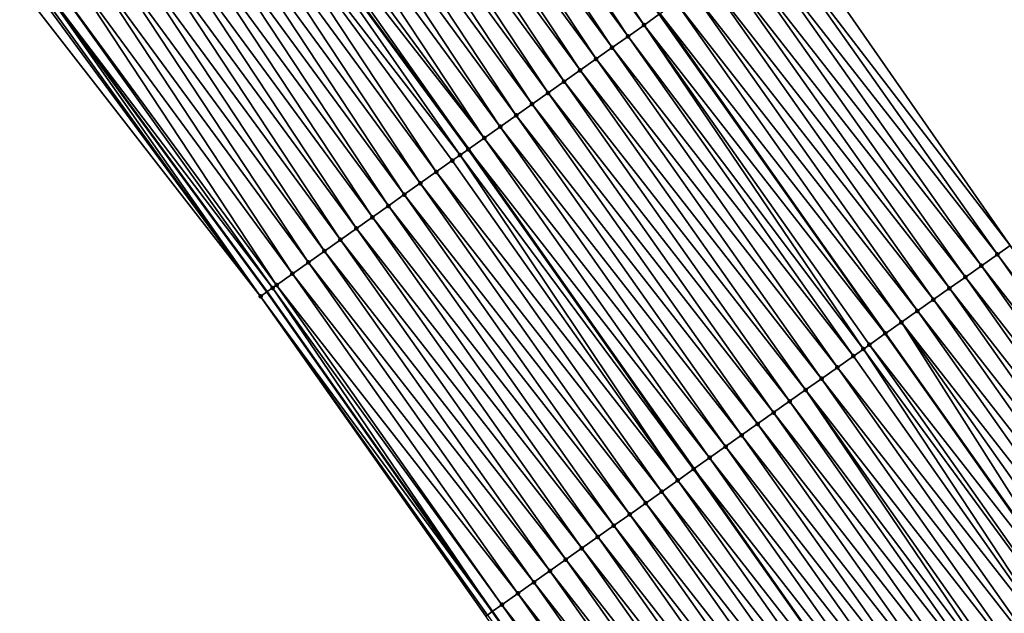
# Model space of a CAD drawing. Header units: feet. Extents: x 2017424 to 2024169, y 808042 to 818730.
# Tile 306 of 329: x 2023147 to 2023197, y 813748 to 813778. Entities that reach past the tile are written whole.
import ezdxf

# ---------------------------------------------------------------- set-up
doc = ezdxf.new("R2010")
doc.units = ezdxf.units.FT
doc.header["$MEASUREMENT"] = 0
for name, color, linetype, lineweight in [('EP_Travel Lane', 172, 'Continuous', 53), ('NB-Road Shots', 141, 'Continuous', 100), ('NB-Road X-Section', 40, 'Continuous', 13), ('STRIPING', 60, 'Continuous', 53)]:
    doc.layers.add(name, color=color, linetype=linetype, lineweight=lineweight)
doc.layers.add('I-77-MM15-17_NB-Surface-BORDER', color=7, linetype='Continuous')
doc.layers.add('I-77-MM15-17_NB-Surface-TIN', color=7, linetype='Continuous')

msp = doc.modelspace()

# ---------------------------------------------------------------- linework, layer by layer
at = {"layer": 'EP_Travel Lane'}
for points in [[(2023063.677757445, 813891.1619849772, 307.846601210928), (2023075.819066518, 813875.5859741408, 308.415438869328), (2023088.02843729, 813859.7577458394, 309.0478025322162), (2023088.02843939, 813859.7577431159, 309.0476999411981), (2023100.157989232, 813843.9934711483, 309.7289409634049), (2023112.261556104, 813828.0856312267, 310.3957956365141), (2023124.365422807, 813812.177397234, 311.0473504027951), (2023136.214691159, 813796.3151836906, 311.6503470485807), (2023148.111281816, 813780.2498599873, 312.2639727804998), (2023159.729937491, 813764.4089692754, 312.8762257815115), (2023171.243418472, 813748.0692657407, 313.5514119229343), (2023182.756195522, 813731.7305612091, 314.2653639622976), (2023194.013246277, 813715.4431081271, 314.9858683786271), (2023205.307678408, 813698.9564655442, 315.7791437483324), (2023216.421186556, 813682.6013296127, 316.584073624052), (2023227.351375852, 813665.8647651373, 317.2510973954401), (2023237.848548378, 813649.344608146, 318.0120326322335), (2023248.524671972, 813632.4448389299, 318.6671256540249), (2023259.20021941, 813615.5459817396, 319.3533704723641), (2023269.875283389, 813598.6478898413, 320.0657485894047)], [(2023095.217139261, 813890.6225907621, 310.1534967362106), (2023107.427108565, 813874.7935865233, 310.7566388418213), (2023107.427254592, 813874.793397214, 310.7495081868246), (2023119.654622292, 813858.895737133, 311.4049300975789), (2023131.758214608, 813842.9878637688, 312.0704873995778), (2023143.861027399, 813827.0810149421, 312.7758238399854), (2023155.894420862, 813810.9564328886, 313.4268483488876), (2023167.79053418, 813794.891054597, 314.0482284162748), (2023179.768496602, 813778.5941927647, 314.638923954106), (2023191.313452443, 813762.2766654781, 315.3141638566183), (2023202.859272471, 813745.9579167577, 315.9419412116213), (2023214.340250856, 813729.4387250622, 316.5553812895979), (2023225.67862487, 813712.9788930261, 317.2752778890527), (2023237.051608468, 813696.3671786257, 318.0344038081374), (2023248.1236325, 813679.7279441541, 318.7740191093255), (2023258.978480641, 813662.6149926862, 319.6342504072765), (2023269.563442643, 813645.6583717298, 320.2921688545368), (2023280.148145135, 813628.7021664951, 320.9642355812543), (2023290.732528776, 813611.7464720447, 321.6536913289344), (2023301.31671046, 813594.7911011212, 322.3541582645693)]]:
    msp.add_polyline3d(points, dxfattribs=at)
at = {"layer": 'I-77-MM15-17_NB-Surface-BORDER', "color": 3, "linetype": 'Continuous', "lineweight": -3}
for points in [[(2023099.981966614, 813894.3077199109, 310.3826199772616), (2023112.024581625, 813878.3490316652, 310.9717698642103), (2023124.962038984, 813862.9447357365, 311.6710998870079), (2023135.253353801, 813845.6595841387, 312.3760583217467), (2023149.678667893, 813831.5180665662, 313.0382233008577), (2023162.188576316, 813815.6305179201, 313.7715079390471), (2023174.279209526, 813799.7093756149, 314.3979398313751), (2023186.277343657, 813783.1944106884, 315.0203166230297), (2023197.690052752, 813766.783004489, 315.6771310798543), (2023208.988715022, 813750.2882940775, 316.2572453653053), (2023220.500804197, 813733.6730172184, 316.8662887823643), (2023231.885302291, 813717.2462440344, 317.618751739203), (2023243.484240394, 813700.6593704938, 318.4855936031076), (2023254.778196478, 813684.1673508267, 319.2205184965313), (2023266.639818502, 813667.4269041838, 320.2299291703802), (2023277.513810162, 813650.6522442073, 320.9208020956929), (2023288.587562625, 813634.0023010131, 321.6088760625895), (2023298.196365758, 813616.4331810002, 322.2056896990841), (2023308.09955046, 813599.0497276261, 322.8443003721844)], [(2023269.411210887, 813598.3563298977, 320.0275459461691), (2023258.818990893, 813615.306541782, 319.3237533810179), (2023248.226355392, 813632.2574185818, 318.6425963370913), (2023236.786315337, 813648.6773462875, 317.9270546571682), (2023226.337270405, 813665.1877412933, 317.1716056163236), (2023215.277464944, 813681.8380453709, 316.5007609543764), (2023204.481229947, 813698.3857446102, 315.6776215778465), (2023193.402531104, 813715.0218262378, 314.9210998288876), (2023182.179134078, 813731.3216146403, 314.2030141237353), (2023170.916585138, 813747.8375587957, 313.5137718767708), (2023159.404591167, 813764.1781168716, 312.8335790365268), (2023147.35250601, 813779.6842090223, 312.1659081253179), (2023135.703073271, 813795.9339074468, 311.5874376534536), (2023123.70238723, 813811.6697827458, 310.9701214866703), (2023111.626202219, 813827.5988501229, 310.3129508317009), (2023100.087388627, 813843.9394172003, 309.7206507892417), (2023087.854355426, 813859.6226140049, 309.027706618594), (2023075.644691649, 813875.4506071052, 308.3951260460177), (2023063.472029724, 813890.9968129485, 307.8238319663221)]]:
    msp.add_polyline3d(points, dxfattribs=at)
at = {"layer": 'I-77-MM15-17_NB-Surface-TIN', "color": 128, "linetype": 'Continuous', "lineweight": -3}
for points in [[(2023178.992650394, 813778.045741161, 314.5905699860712), (2023167.79053418, 813794.891054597, 314.0482284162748), (2023167.039927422, 813794.3326830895, 313.982079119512)], [(2023178.992650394, 813778.045741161, 314.5905699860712), (2023179.768496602, 813778.5941927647, 314.638923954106), (2023167.79053418, 813794.891054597, 314.0482284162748)], [(2023178.176190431, 813777.468336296, 314.5333808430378), (2023167.039927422, 813794.3326830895, 313.982079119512), (2023166.237431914, 813793.7360217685, 313.9193958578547)], [(2023178.176190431, 813777.468336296, 314.5333808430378), (2023178.992650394, 813778.045741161, 314.5905699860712), (2023167.039927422, 813794.3326830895, 313.982079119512)], [(2023177.35985768, 813776.8907508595, 314.4691848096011), (2023166.237431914, 813793.7360217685, 313.9193958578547), (2023165.434949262, 813793.1393430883, 313.8560153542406)], [(2023177.35985768, 813776.8907508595, 314.4691848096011), (2023178.176190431, 813777.468336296, 314.5333808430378), (2023166.237431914, 813793.7360217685, 313.9193958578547)], [(2023176.543451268, 813776.3132699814, 314.4090460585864), (2023165.434949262, 813793.1393430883, 313.8560153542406), (2023164.632423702, 813792.5427223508, 313.794962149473)], [(2023176.543451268, 813776.3132699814, 314.4090460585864), (2023177.35985768, 813776.8907508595, 314.4691848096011), (2023165.434949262, 813793.1393430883, 313.8560153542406)], [(2023175.727004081, 813775.7358469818, 314.3511532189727), (2023164.632423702, 813792.5427223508, 313.794962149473), (2023163.829884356, 813791.9461202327, 313.7346567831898)], [(2023175.727004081, 813775.7358469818, 314.3511532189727), (2023176.543451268, 813776.3132699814, 314.4090460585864), (2023164.632423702, 813792.5427223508, 313.794962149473)], [(2023174.910562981, 813775.1584153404, 314.2929250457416), (2023163.829884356, 813791.9461202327, 313.7346567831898), (2023163.027359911, 813791.3494979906, 313.6735431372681)], [(2023174.910562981, 813775.1584153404, 314.2929250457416), (2023175.727004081, 813775.7358469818, 314.3511532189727), (2023163.829884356, 813791.9461202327, 313.7346567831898)], [(2023174.094275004, 813774.5807663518, 314.2262629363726), (2023163.027359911, 813791.3494979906, 313.6735431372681), (2023162.224985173, 813790.7526735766, 313.6043092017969)], [(2023174.094275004, 813774.5807663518, 314.2262629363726), (2023174.910562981, 813775.1584153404, 314.2929250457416), (2023163.027359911, 813791.3494979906, 313.6735431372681)], [(2023173.278050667, 813774.0030270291, 314.1560955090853), (2023162.224985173, 813790.7526735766, 313.6043092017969), (2023161.422572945, 813790.1558997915, 313.5371087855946)], [(2023173.278050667, 813774.0030270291, 314.1560955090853), (2023174.094275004, 813774.5807663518, 314.2262629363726), (2023162.224985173, 813790.7526735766, 313.6043092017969)], [(2023172.461744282, 813773.425404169, 314.0904472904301), (2023161.422572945, 813790.1558997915, 313.5371087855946), (2023160.620114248, 813789.5591887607, 313.472428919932)], [(2023172.461744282, 813773.425404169, 314.0904472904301), (2023173.278050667, 813774.0030270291, 314.1560955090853), (2023161.422572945, 813790.1558997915, 313.5371087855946)], [(2023171.645350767, 813772.8479049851, 314.0295981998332), (2023160.620114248, 813789.5591887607, 313.472428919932), (2023159.817623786, 813788.9625206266, 313.4094720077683)], [(2023171.645350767, 813772.8479049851, 314.0295981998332), (2023172.461744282, 813773.425404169, 314.0904472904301), (2023160.620114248, 813789.5591887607, 313.472428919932)], [(2023170.828950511, 813772.2704153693, 313.9691203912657), (2023159.817623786, 813788.9625206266, 313.4094720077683), (2023159.015120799, 813788.3658694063, 313.3471944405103)], [(2023170.828950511, 813772.2704153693, 313.9691203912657), (2023171.645350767, 813772.8479049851, 314.0295981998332), (2023159.817623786, 813788.9625206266, 313.4094720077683)], [(2023170.828950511, 813772.2704153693, 313.9691203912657), (2023159.015120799, 813788.3658694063, 313.3471944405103), (2023158.536846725, 813788.0102531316, 313.3094217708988)], [(2023169.59226483, 813771.3954193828, 313.8719874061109), (2023158.212672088, 813787.7691448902, 313.2819729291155), (2023157.410296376, 813787.1723217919, 313.2127918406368)], [(2023170.012607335, 813771.6928447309, 313.905498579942), (2023158.221365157, 813787.7756104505, 313.2827089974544), (2023158.212672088, 813787.7691448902, 313.2819729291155)], [(2023169.59226483, 813771.3954193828, 313.8719874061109), (2023170.012607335, 813771.6928447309, 313.905498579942), (2023158.212672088, 813787.7691448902, 313.2819729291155)], [(2023158.536846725, 813788.0102531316, 313.3094217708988), (2023158.221365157, 813787.7756104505, 313.2827089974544), (2023170.021330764, 813771.6990166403, 313.9061784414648)], [(2023170.012607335, 813771.6928447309, 313.905498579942), (2023170.021330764, 813771.6990166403, 313.9061784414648), (2023158.221365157, 813787.7756104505, 313.2827089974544)], [(2023170.828950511, 813772.2704153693, 313.9691203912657), (2023158.536846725, 813788.0102531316, 313.3094217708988), (2023170.021330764, 813771.6990166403, 313.9061784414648)], [(2023168.38016834, 813770.5373523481, 313.7646306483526), (2023157.410296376, 813787.1723217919, 313.2127918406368), (2023156.608032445, 813786.5753477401, 313.137547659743)], [(2023168.38016834, 813770.5373523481, 313.7646306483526), (2023169.196330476, 813771.1151799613, 313.8382241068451), (2023157.410296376, 813787.1723217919, 313.2127918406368)], [(2023169.196330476, 813771.1151799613, 313.8382241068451), (2023169.59226483, 813771.3954193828, 313.8719874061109), (2023157.410296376, 813787.1723217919, 313.2127918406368)], [(2023167.564112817, 813769.9593734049, 313.6851649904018), (2023156.608032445, 813786.5753477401, 313.137547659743), (2023155.805873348, 813785.9782321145, 313.0566171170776)], [(2023167.564112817, 813769.9593734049, 313.6851649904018), (2023168.38016834, 813770.5373523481, 313.7646306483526), (2023156.608032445, 813786.5753477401, 313.137547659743)], [(2023166.748094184, 813769.3813420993, 313.6036674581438), (2023155.805873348, 813785.9782321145, 313.0566171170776), (2023155.003725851, 813785.3811008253, 312.9750574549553)], [(2023166.748094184, 813769.3813420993, 313.6036674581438), (2023167.564112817, 813769.9593734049, 313.6851649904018), (2023155.805873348, 813785.9782321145, 313.0566171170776)], [(2023165.932040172, 813768.8033610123, 313.5241186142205), (2023155.003725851, 813785.3811008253, 312.9750574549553), (2023154.201510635, 813784.7840609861, 312.8971709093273)], [(2023165.932040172, 813768.8033610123, 313.5241186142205), (2023166.748094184, 813769.3813420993, 313.6036674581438), (2023155.003725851, 813785.3811008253, 312.9750574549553)], [(2023165.115967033, 813768.2254070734, 313.4456232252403), (2023154.201510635, 813784.7840609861, 312.8971709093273), (2023153.399243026, 813784.1870919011, 312.822126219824)], [(2023165.115967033, 813768.2254070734, 313.4456232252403), (2023165.932040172, 813768.8033610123, 313.5241186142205), (2023154.201510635, 813784.7840609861, 312.8971709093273)], [(2023164.299881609, 813767.6474705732, 313.3678045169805), (2023153.399243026, 813784.1870919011, 312.822126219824), (2023152.597079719, 813783.5899819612, 312.7414240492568)], [(2023164.299881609, 813767.6474705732, 313.3678045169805), (2023165.115967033, 813768.2254070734, 313.4456232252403), (2023153.399243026, 813784.1870919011, 312.822126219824)], [(2023163.48388904, 813767.0694022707, 313.2848713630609), (2023152.597079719, 813783.5899819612, 312.7414240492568), (2023151.794953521, 813782.9928219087, 312.6587090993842)], [(2023163.48388904, 813767.0694022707, 313.2848713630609), (2023164.299881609, 813767.6474705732, 313.3678045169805), (2023152.597079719, 813783.5899819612, 312.7414240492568)], [(2023197.690052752, 813766.783004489, 315.6771310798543), (2023186.277343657, 813783.1944106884, 315.0203166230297), (2023185.52562799, 813782.6631378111, 314.9765957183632)], [(2023162.667975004, 813766.4912224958, 313.1976126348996), (2023151.794953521, 813782.9928219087, 312.6587090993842), (2023150.992864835, 813782.3956111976, 312.573959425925)], [(2023162.667975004, 813766.4912224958, 313.1976126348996), (2023163.48388904, 813767.0694022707, 313.2848713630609), (2023151.794953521, 813782.9928219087, 312.6587090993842)], [(2023197.037928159, 813766.3221451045, 315.6399231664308), (2023185.52562799, 813782.6631378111, 314.9765957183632), (2023184.70899291, 813782.0859815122, 314.9290519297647)], [(2023197.037928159, 813766.3221451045, 315.6399231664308), (2023197.690052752, 813766.783004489, 315.6771310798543), (2023185.52562799, 813782.6631378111, 314.9765957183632)], [(2023161.852079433, 813765.9130165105, 313.1093368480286), (2023150.992864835, 813782.3956111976, 312.573959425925), (2023150.190794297, 813781.7983759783, 312.4882253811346)], [(2023161.852079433, 813765.9130165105, 313.1093368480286), (2023162.667975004, 813766.4912224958, 313.1976126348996), (2023150.992864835, 813782.3956111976, 312.573959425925)], [(2023161.036080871, 813765.3349567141, 313.0267337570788), (2023150.190794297, 813781.7983759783, 312.4882253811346), (2023149.388755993, 813781.2010972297, 312.4007429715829)], [(2023161.036080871, 813765.3349567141, 313.0267337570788), (2023161.852079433, 813765.9130165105, 313.1093368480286), (2023150.190794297, 813781.7983759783, 312.4882253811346)], [(2023196.221277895, 813765.7450103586, 315.5932157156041), (2023184.70899291, 813782.0859815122, 314.9290519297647), (2023183.892393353, 813781.5087747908, 314.8795515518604)], [(2023196.221277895, 813765.7450103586, 315.5932157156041), (2023197.037928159, 813766.3221451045, 315.6399231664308), (2023184.70899291, 813782.0859815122, 314.9290519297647)], [(2023160.220167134, 813764.7567765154, 312.939458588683), (2023149.388755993, 813781.2010972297, 312.4007429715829), (2023148.586605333, 813780.6039702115, 312.3193548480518)], [(2023160.220167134, 813764.7567765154, 312.939458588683), (2023161.036080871, 813765.3349567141, 313.0267337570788), (2023149.388755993, 813781.2010972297, 312.4007429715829)], [(2023195.404598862, 813765.1679164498, 315.5480929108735), (2023183.892393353, 813781.5087747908, 314.8795515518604), (2023183.075815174, 813780.9315377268, 314.828873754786)], [(2023195.404598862, 813765.1679164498, 315.5480929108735), (2023196.221277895, 813765.7450103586, 315.5932157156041), (2023183.892393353, 813781.5087747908, 314.8795515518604)], [(2023194.58791101, 813764.5908350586, 315.5034558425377), (2023183.075815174, 813780.9315377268, 314.828873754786), (2023182.259207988, 813780.3543418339, 314.7797935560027)], [(2023194.58791101, 813764.5908350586, 315.5034558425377), (2023195.404598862, 813765.1679164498, 315.5480929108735), (2023183.075815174, 813780.9315377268, 314.828873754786)], [(2023159.404591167, 813764.1781168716, 312.8335790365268), (2023148.111281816, 813780.2498599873, 312.2639727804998), (2023147.886030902, 813780.0820508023, 312.2377277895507)], [(2023160.018067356, 813764.6134144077, 312.9139941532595), (2023148.586605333, 813780.6039702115, 312.3193548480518), (2023148.111281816, 813780.2498599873, 312.2639727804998)], [(2023160.018067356, 813764.6134144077, 312.9139941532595), (2023148.111281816, 813780.2498599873, 312.2639727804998), (2023159.729937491, 813764.4089692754, 312.8762257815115)], [(2023159.404591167, 813764.1781168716, 312.8335790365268), (2023159.729937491, 813764.4089692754, 312.8762257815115), (2023148.111281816, 813780.2498599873, 312.2639727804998)], [(2023160.018067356, 813764.6134144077, 312.9139941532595), (2023160.220167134, 813764.7567765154, 312.939458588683), (2023148.586605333, 813780.6039702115, 312.3193548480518)], [(2023193.771325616, 813764.0136082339, 315.4531753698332), (2023182.259207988, 813780.3543418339, 314.7797935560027), (2023181.442806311, 813779.7768542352, 314.7193940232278)], [(2023193.771325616, 813764.0136082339, 315.4531753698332), (2023194.58791101, 813764.5908350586, 315.5034558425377), (2023182.259207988, 813780.3543418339, 314.7797935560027)], [(2023159.404591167, 813764.1781168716, 312.8335790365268), (2023147.784716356, 813780.0064898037, 312.2237727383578), (2023147.35250601, 813779.6842090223, 312.1659081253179)], [(2023159.404591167, 813764.1781168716, 312.8335790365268), (2023147.886030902, 813780.0820508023, 312.2377277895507), (2023147.784716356, 813780.0064898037, 312.2237727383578)], [(2023192.955052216, 813763.4359385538, 315.3857103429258), (2023181.442806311, 813779.7768542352, 314.7193940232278), (2023180.626240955, 813779.1995989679, 314.6680098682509)], [(2023192.955052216, 813763.4359385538, 315.3857103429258), (2023193.771325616, 813764.0136082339, 315.4531753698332), (2023181.442806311, 813779.7768542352, 314.7193940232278)], [(2023192.138515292, 813762.8586429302, 315.3327602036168), (2023180.626240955, 813779.1995989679, 314.6680098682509), (2023179.809224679, 813778.6229837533, 314.6414622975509)], [(2023192.138515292, 813762.8586429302, 315.3327602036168), (2023192.955052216, 813763.4359385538, 315.3857103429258), (2023180.626240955, 813779.1995989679, 314.6680098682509)], [(2023178.992650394, 813778.045741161, 314.5905699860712), (2023191.313452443, 813762.2766654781, 315.3141638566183), (2023179.768496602, 813778.5941927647, 314.638923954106)], [(2023191.321344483, 813762.2822470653, 315.3147242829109), (2023179.809224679, 813778.6229837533, 314.6414622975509), (2023179.768496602, 813778.5941927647, 314.638923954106)], [(2023191.321344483, 813762.2822470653, 315.3147242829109), (2023179.768496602, 813778.5941927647, 314.638923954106), (2023191.313452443, 813762.2766654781, 315.3141638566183)], [(2023191.321344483, 813762.2822470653, 315.3147242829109), (2023192.138515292, 813762.8586429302, 315.3327602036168), (2023179.809224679, 813778.6229837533, 314.6414622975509)], [(2023190.196198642, 813761.4864435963, 315.2334678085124), (2023178.992650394, 813778.045741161, 314.5905699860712), (2023178.176190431, 813777.468336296, 314.5333808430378)], [(2023190.504898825, 813761.7048218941, 315.2567471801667), (2023191.313452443, 813762.2766654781, 315.3141638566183), (2023178.992650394, 813778.045741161, 314.5905699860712)], [(2023190.196198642, 813761.4864435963, 315.2334678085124), (2023190.504898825, 813761.7048218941, 315.2567471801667), (2023178.992650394, 813778.045741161, 314.5905699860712)], [(2023189.688597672, 813761.1271916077, 315.1908107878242), (2023178.176190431, 813777.468336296, 314.5333808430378), (2023177.35985768, 813776.8907508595, 314.4691848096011)], [(2023189.688597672, 813761.1271916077, 315.1908107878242), (2023190.196198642, 813761.4864435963, 315.2334678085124), (2023178.176190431, 813777.468336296, 314.5333808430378)], [(2023188.872364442, 813760.5494649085, 315.1211332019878), (2023177.35985768, 813776.8907508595, 314.4691848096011), (2023176.543451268, 813776.3132699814, 314.4090460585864)], [(2023188.872364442, 813760.5494649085, 315.1211332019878), (2023189.688597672, 813761.1271916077, 315.1908107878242), (2023177.35985768, 813776.8907508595, 314.4691848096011)], [(2023188.056096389, 813759.9717876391, 315.0533736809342), (2023176.543451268, 813776.3132699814, 314.4090460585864), (2023175.727004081, 813775.7358469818, 314.3511532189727)], [(2023188.056096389, 813759.9717876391, 315.0533736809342), (2023188.872364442, 813760.5494649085, 315.1211332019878), (2023176.543451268, 813776.3132699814, 314.4090460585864)], [(2023187.239816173, 813759.394127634, 314.986284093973), (2023175.727004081, 813775.7358469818, 314.3511532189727), (2023174.910562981, 813775.1584153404, 314.2929250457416)], [(2023187.239816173, 813759.394127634, 314.986284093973), (2023188.056096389, 813759.9717876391, 315.0533736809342), (2023175.727004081, 813775.7358469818, 314.3511532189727)], [(2023186.423540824, 813758.8164607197, 314.9189263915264), (2023174.910562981, 813775.1584153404, 314.2929250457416), (2023174.094275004, 813774.5807663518, 314.2262629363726)], [(2023186.423540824, 813758.8164607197, 314.9189263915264), (2023187.239816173, 813759.394127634, 314.986284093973), (2023174.910562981, 813775.1584153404, 314.2929250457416)], [(2023185.607372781, 813758.2386414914, 314.8456583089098), (2023174.094275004, 813774.5807663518, 314.2262629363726), (2023173.278050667, 813774.0030270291, 314.1560955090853)], [(2023185.607372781, 813758.2386414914, 314.8456583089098), (2023186.423540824, 813758.8164607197, 314.9189263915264), (2023174.094275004, 813774.5807663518, 314.2262629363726)], [(2023184.791242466, 813757.6607687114, 314.7703121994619), (2023173.278050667, 813774.0030270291, 314.1560955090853), (2023172.461744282, 813773.425404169, 314.0904472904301)], [(2023184.791242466, 813757.6607687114, 314.7703121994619), (2023185.607372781, 813758.2386414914, 314.8456583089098), (2023173.278050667, 813774.0030270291, 314.1560955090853)], [(2023183.975091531, 813757.082925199, 314.696101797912), (2023172.461744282, 813773.425404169, 314.0904472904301), (2023171.645350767, 813772.8479049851, 314.0295981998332)], [(2023183.975091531, 813757.082925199, 314.696101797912), (2023184.791242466, 813757.6607687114, 314.7703121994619), (2023172.461744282, 813773.425404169, 314.0904472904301)], [(2023183.158850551, 813756.5052095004, 314.6268510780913), (2023171.645350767, 813772.8479049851, 314.0295981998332), (2023170.828950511, 813772.2704153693, 313.9691203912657)], [(2023183.158850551, 813756.5052095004, 314.6268510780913), (2023183.975091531, 813757.082925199, 314.696101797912), (2023171.645350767, 813772.8479049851, 314.0295981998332)], [(2023182.342652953, 813755.927432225, 314.5552109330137), (2023170.828950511, 813772.2704153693, 313.9691203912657), (2023170.021330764, 813771.6990166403, 313.9061784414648)], [(2023182.342652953, 813755.927432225, 314.5552109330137), (2023183.158850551, 813756.5052095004, 314.6268510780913), (2023170.828950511, 813772.2704153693, 313.9691203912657)], [(2023181.52648145, 813755.3496179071, 314.4821333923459), (2023170.012607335, 813771.6928447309, 313.905498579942), (2023169.59226483, 813771.3954193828, 313.8719874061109)], [(2023170.012607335, 813771.6928447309, 313.905498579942), (2023181.535205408, 813755.3557940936, 314.4829145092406), (2023170.021330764, 813771.6990166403, 313.9061784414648)], [(2023181.52648145, 813755.3496179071, 314.4821333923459), (2023181.535205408, 813755.3557940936, 314.4829145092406), (2023170.012607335, 813771.6928447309, 313.905498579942)], [(2023182.342652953, 813755.927432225, 314.5552109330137), (2023170.021330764, 813771.6990166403, 313.9061784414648), (2023181.535205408, 813755.3557940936, 314.4829145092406)], [(2023180.710299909, 813754.7718178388, 314.4096087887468), (2023169.196330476, 813771.1151799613, 313.8382241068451), (2023168.38016834, 813770.5373523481, 313.7646306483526)], [(2023180.710299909, 813754.7718178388, 314.4096087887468), (2023169.59226483, 813771.3954193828, 313.8719874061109), (2023169.196330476, 813771.1151799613, 313.8382241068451)], [(2023180.710299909, 813754.7718178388, 314.4096087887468), (2023181.52648145, 813755.3496179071, 314.4821333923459), (2023169.59226483, 813771.3954193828, 313.8719874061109)], [(2023179.894032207, 813754.194140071, 314.341829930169), (2023168.38016834, 813770.5373523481, 313.7646306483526), (2023167.564112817, 813769.9593734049, 313.6851649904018)], [(2023179.894032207, 813754.194140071, 314.341829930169), (2023180.710299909, 813754.7718178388, 314.4096087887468), (2023168.38016834, 813770.5373523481, 313.7646306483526)], [(2023179.077822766, 813753.6163796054, 314.270842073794), (2023167.564112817, 813769.9593734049, 313.6851649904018), (2023166.748094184, 813769.3813420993, 313.6036674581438)], [(2023179.077822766, 813753.6163796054, 314.270842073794), (2023179.894032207, 813754.194140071, 314.341829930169), (2023167.564112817, 813769.9593734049, 313.6851649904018)], [(2023178.261613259, 813753.0386192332, 314.1998578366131), (2023166.748094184, 813769.3813420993, 313.6036674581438), (2023165.932040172, 813768.8033610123, 313.5241186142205)], [(2023178.261613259, 813753.0386192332, 314.1998578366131), (2023179.077822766, 813753.6163796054, 314.270842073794), (2023166.748094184, 813769.3813420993, 313.6036674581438)], [(2023177.445371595, 813752.4609045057, 314.1306448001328), (2023165.932040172, 813768.8033610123, 313.5241186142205), (2023165.115967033, 813768.2254070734, 313.4456232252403)], [(2023177.445371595, 813752.4609045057, 314.1306448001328), (2023178.261613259, 813753.0386192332, 314.1998578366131), (2023165.932040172, 813768.8033610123, 313.5241186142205)], [(2023176.62917083, 813751.8831317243, 314.0591790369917), (2023165.115967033, 813768.2254070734, 313.4456232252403), (2023164.299881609, 813767.6474705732, 313.3678045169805)], [(2023176.62917083, 813751.8831317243, 314.0591790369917), (2023177.445371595, 813752.4609045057, 314.1306448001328), (2023165.115967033, 813768.2254070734, 313.4456232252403)], [(2023175.813011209, 813751.3053005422, 313.9854470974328), (2023164.299881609, 813767.6474705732, 313.3678045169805), (2023163.48388904, 813767.0694022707, 313.2848713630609)], [(2023175.813011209, 813751.3053005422, 313.9854470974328), (2023176.62917083, 813751.8831317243, 314.0591790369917), (2023164.299881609, 813767.6474705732, 313.3678045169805)], [(2023174.997094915, 813750.7271239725, 313.8983127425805), (2023163.48388904, 813767.0694022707, 313.2848713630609), (2023162.667975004, 813766.4912224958, 313.1976126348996)], [(2023174.997094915, 813750.7271239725, 313.8983127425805), (2023175.813011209, 813751.3053005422, 313.9854470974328), (2023163.48388904, 813767.0694022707, 313.2848713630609)], [(2023208.988715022, 813750.2882940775, 316.2572453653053), (2023197.690052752, 813766.783004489, 315.6771310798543), (2023197.037928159, 813766.3221451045, 315.6399231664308)], [(2023174.181022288, 813750.1491693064, 313.8197891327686), (2023162.667975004, 813766.4912224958, 313.1976126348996), (2023161.852079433, 813765.9130165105, 313.1093368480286)], [(2023174.181022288, 813750.1491693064, 313.8197891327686), (2023174.997094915, 813750.7271239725, 313.8983127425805), (2023162.667975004, 813766.4912224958, 313.1976126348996)], [(2023208.551455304, 813749.9794107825, 316.2356710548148), (2023197.037928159, 813766.3221451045, 315.6399231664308), (2023196.221277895, 813765.7450103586, 315.5932157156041)], [(2023208.551455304, 813749.9794107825, 316.2356710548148), (2023208.988715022, 813750.2882940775, 316.2572453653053), (2023197.037928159, 813766.3221451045, 315.6399231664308)], [(2023173.364840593, 813749.5713694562, 313.7472729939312), (2023161.852079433, 813765.9130165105, 313.1093368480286), (2023161.036080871, 813765.3349567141, 313.0267337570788)], [(2023173.364840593, 813749.5713694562, 313.7472729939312), (2023174.181022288, 813750.1491693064, 313.8197891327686), (2023161.852079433, 813765.9130165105, 313.1093368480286)], [(2023207.734683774, 813749.402448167, 316.1956428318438), (2023196.221277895, 813765.7450103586, 315.5932157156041), (2023195.404598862, 813765.1679164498, 315.5480929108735)], [(2023207.734683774, 813749.402448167, 316.1956428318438), (2023208.551455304, 813749.9794107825, 316.2356710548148), (2023196.221277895, 813765.7450103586, 315.5932157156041)], [(2023172.548631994, 813748.9936077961, 313.6762387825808), (2023161.036080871, 813765.3349567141, 313.0267337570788), (2023160.220167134, 813764.7567765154, 312.939458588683)], [(2023172.548631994, 813748.9936077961, 313.6762387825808), (2023173.364840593, 813749.5713694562, 313.7472729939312), (2023161.036080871, 813765.3349567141, 313.0267337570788)], [(2023206.917917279, 813748.8254784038, 316.1553372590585), (2023195.404598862, 813765.1679164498, 315.5480929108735), (2023194.58791101, 813764.5908350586, 315.5034558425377)], [(2023206.917917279, 813748.8254784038, 316.1553372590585), (2023207.734683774, 813749.402448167, 316.1956428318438), (2023195.404598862, 813765.1679164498, 315.5480929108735)], [(2023160.018067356, 813764.6134144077, 312.9139941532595), (2023159.729937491, 813764.4089692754, 312.8762257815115), (2023171.243418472, 813748.0692657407, 313.5514119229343)], [(2023171.732430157, 813748.4158365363, 313.6048320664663), (2023160.220167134, 813764.7567765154, 312.939458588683), (2023160.018067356, 813764.6134144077, 312.9139941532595)], [(2023171.732430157, 813748.4158365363, 313.6048320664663), (2023160.018067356, 813764.6134144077, 312.9139941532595), (2023171.243418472, 813748.0692657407, 313.5514119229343)], [(2023171.732430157, 813748.4158365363, 313.6048320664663), (2023172.548631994, 813748.9936077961, 313.6762387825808), (2023160.220167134, 813764.7567765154, 312.939458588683)], [(2023206.101144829, 813748.2485170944, 316.1153597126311), (2023194.58791101, 813764.5908350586, 315.5034558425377), (2023193.771325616, 813764.0136082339, 315.4531753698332)], [(2023206.101144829, 813748.2485170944, 316.1153597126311), (2023206.917917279, 813748.8254784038, 316.1553372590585), (2023194.58791101, 813764.5908350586, 315.5034558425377)], [(2023159.404591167, 813764.1781168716, 312.8335790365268), (2023171.243418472, 813748.0692657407, 313.5514119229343), (2023159.729937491, 813764.4089692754, 312.8762257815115)], [(2023170.990492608, 813747.8900129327, 313.5237820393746), (2023171.243418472, 813748.0692657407, 313.5514119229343), (2023159.404591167, 813764.1781168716, 312.8335790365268)], [(2023170.916585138, 813747.8375587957, 313.5137718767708), (2023170.990492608, 813747.8900129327, 313.5237820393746), (2023159.404591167, 813764.1781168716, 312.8335790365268)], [(2023205.284445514, 813747.6714519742, 316.0713538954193), (2023193.771325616, 813764.0136082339, 315.4531753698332), (2023192.955052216, 813763.4359385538, 315.3857103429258)], [(2023205.284445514, 813747.6714519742, 316.0713538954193), (2023206.101144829, 813748.2485170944, 316.1153597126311), (2023193.771325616, 813764.0136082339, 315.4531753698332)], [(2023204.468070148, 813747.0939270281, 316.0095050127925), (2023192.955052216, 813763.4359385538, 315.3857103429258), (2023192.138515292, 813762.8586429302, 315.3327602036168)], [(2023204.468070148, 813747.0939270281, 316.0095050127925), (2023205.284445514, 813747.6714519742, 316.0713538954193), (2023192.955052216, 813763.4359385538, 315.3857103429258)], [(2023191.321344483, 813762.2822470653, 315.3147242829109), (2023202.859272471, 813745.9579167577, 315.9419412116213), (2023192.138515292, 813762.8586429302, 315.3327602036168)], [(2023203.651456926, 813746.5167397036, 315.9607571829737), (2023192.138515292, 813762.8586429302, 315.3327602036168), (2023202.859272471, 813745.9579167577, 315.9419412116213)], [(2023203.651456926, 813746.5167397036, 315.9607571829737), (2023204.468070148, 813747.0939270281, 316.0095050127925), (2023192.138515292, 813762.8586429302, 315.3327602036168)], [(2023202.834311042, 813745.9403084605, 315.9413483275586), (2023191.313452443, 813762.2766654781, 315.3141638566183), (2023190.504898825, 813761.7048218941, 315.2567471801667)], [(2023191.321344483, 813762.2822470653, 315.3147242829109), (2023191.313452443, 813762.2766654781, 315.3141638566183), (2023202.859272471, 813745.9579167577, 315.9419412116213)], [(2023202.834311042, 813745.9403084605, 315.9413483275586), (2023202.859272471, 813745.9579167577, 315.9419412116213), (2023191.313452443, 813762.2766654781, 315.3141638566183)], [(2023202.017681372, 813745.3631444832, 315.8935064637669), (2023190.504898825, 813761.7048218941, 315.2567471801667), (2023190.196198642, 813761.4864435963, 315.2334678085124)], [(2023202.017681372, 813745.3631444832, 315.8935064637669), (2023202.834311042, 813745.9403084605, 315.9413483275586), (2023190.504898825, 813761.7048218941, 315.2567471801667)], [(2023201.20130752, 813744.7856173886, 315.831574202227), (2023189.688597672, 813761.1271916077, 315.1908107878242), (2023188.872364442, 813760.5494649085, 315.1211332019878)], [(2023201.20130752, 813744.7856173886, 315.831574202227), (2023190.196198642, 813761.4864435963, 315.2334678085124), (2023189.688597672, 813761.1271916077, 315.1908107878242)], [(2023201.20130752, 813744.7856173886, 315.831574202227), (2023202.017681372, 813745.3631444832, 315.8935064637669), (2023190.196198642, 813761.4864435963, 315.2334678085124)], [(2023200.385001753, 813744.2079936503, 315.7658917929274), (2023188.872364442, 813760.5494649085, 315.1211332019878), (2023188.056096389, 813759.9717876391, 315.0533736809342)], [(2023200.385001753, 813744.2079936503, 315.7658917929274), (2023201.20130752, 813744.7856173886, 315.831574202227), (2023188.872364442, 813760.5494649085, 315.1211332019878)], [(2023199.568588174, 813743.6305229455, 315.706147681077), (2023188.056096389, 813759.9717876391, 315.0533736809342), (2023187.239816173, 813759.394127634, 314.986284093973)], [(2023199.568588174, 813743.6305229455, 315.706147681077), (2023200.385001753, 813744.2079936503, 315.7658917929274), (2023188.056096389, 813759.9717876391, 315.0533736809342)], [(2023198.440278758, 813742.8323665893, 315.6216718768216), (2023187.239816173, 813759.394127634, 314.986284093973), (2023186.423540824, 813758.8164607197, 314.9189263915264)], [(2023198.440278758, 813742.8323665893, 315.6216718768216), (2023198.752205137, 813743.0530088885, 315.6447213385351), (2023187.239816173, 813759.394127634, 314.986284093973)], [(2023198.752205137, 813743.0530088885, 315.6447213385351), (2023199.568588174, 813743.6305229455, 315.706147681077), (2023187.239816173, 813759.394127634, 314.986284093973)], [(2023197.935845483, 813742.4754616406, 315.5820070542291), (2023186.423540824, 813758.8164607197, 314.9189263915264), (2023185.607372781, 813758.2386414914, 314.8456583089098)], [(2023197.935845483, 813742.4754616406, 315.5820070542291), (2023198.440278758, 813742.8323665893, 315.6216718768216), (2023186.423540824, 813758.8164607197, 314.9189263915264)], [(2023197.119565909, 813741.8978007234, 315.51488194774), (2023185.607372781, 813758.2386414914, 314.8456583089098), (2023184.791242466, 813757.6607687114, 314.7703121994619)], [(2023197.119565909, 813741.8978007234, 315.51488194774), (2023197.935845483, 813742.4754616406, 315.5820070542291), (2023185.607372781, 813758.2386414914, 314.8456583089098)], [(2023196.30334342, 813741.320058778, 315.4446126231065), (2023184.791242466, 813757.6607687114, 314.7703121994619), (2023183.975091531, 813757.082925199, 314.696101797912)], [(2023196.30334342, 813741.320058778, 315.4446126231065), (2023197.119565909, 813741.8978007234, 315.51488194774), (2023184.791242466, 813757.6607687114, 314.7703121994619)], [(2023195.487087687, 813740.7423640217, 315.3761744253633), (2023183.975091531, 813757.082925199, 314.696101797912), (2023183.158850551, 813756.5052095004, 314.6268510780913)], [(2023195.487087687, 813740.7423640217, 315.3761744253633), (2023196.30334342, 813741.320058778, 315.4446126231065), (2023183.975091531, 813757.082925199, 314.696101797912)], [(2023194.670814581, 813740.1646939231, 315.3086930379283), (2023183.158850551, 813756.5052095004, 314.6268510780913), (2023182.342652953, 813755.927432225, 314.5552109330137)], [(2023194.670814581, 813740.1646939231, 315.3086930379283), (2023195.487087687, 813740.7423640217, 315.3761744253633), (2023183.158850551, 813756.5052095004, 314.6268510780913)], [(2023193.854513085, 813739.5870641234, 315.2427754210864), (2023182.342652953, 813755.927432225, 314.5552109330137), (2023181.535205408, 813755.3557940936, 314.4829145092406)], [(2023193.854513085, 813739.5870641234, 315.2427754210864), (2023194.670814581, 813740.1646939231, 315.3086930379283), (2023182.342652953, 813755.927432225, 314.5552109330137)], [(2023193.03823905, 813739.009395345, 315.1753452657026), (2023181.52648145, 813755.3496179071, 314.4821333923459), (2023180.710299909, 813754.7718178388, 314.4096087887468)], [(2023181.52648145, 813755.3496179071, 314.4821333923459), (2023193.046966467, 813739.0155716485, 315.1760662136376), (2023181.535205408, 813755.3557940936, 314.4829145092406)], [(2023193.03823905, 813739.009395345, 315.1753452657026), (2023193.046966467, 813739.0155716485, 315.1760662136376), (2023181.52648145, 813755.3496179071, 314.4821333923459)], [(2023193.854513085, 813739.5870641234, 315.2427754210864), (2023181.535205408, 813755.3557940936, 314.4829145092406), (2023193.046966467, 813739.0155716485, 315.1760662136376)], [(2023192.222115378, 813738.4315131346, 315.099633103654), (2023180.710299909, 813754.7718178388, 314.4096087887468), (2023179.894032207, 813754.194140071, 314.341829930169)], [(2023192.222115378, 813738.4315131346, 315.099633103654), (2023193.03823905, 813739.009395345, 315.1753452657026), (2023180.710299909, 813754.7718178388, 314.4096087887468)], [(2023191.405875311, 813737.8537961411, 315.0303320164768), (2023179.894032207, 813754.194140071, 314.341829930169), (2023179.077822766, 813753.6163796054, 314.270842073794)], [(2023191.405875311, 813737.8537961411, 315.0303320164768), (2023192.222115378, 813738.4315131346, 315.099633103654), (2023179.894032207, 813754.194140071, 314.341829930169)], [(2023190.589718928, 813737.275960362, 314.9564215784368), (2023179.077822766, 813753.6163796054, 314.270842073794), (2023178.261613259, 813753.0386192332, 314.1998578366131)], [(2023190.589718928, 813737.275960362, 314.9564215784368), (2023191.405875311, 813737.8537961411, 315.0303320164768), (2023179.077822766, 813753.6163796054, 314.270842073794)], [(2023189.773582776, 813736.6980958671, 314.8813968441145), (2023178.261613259, 813753.0386192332, 314.1998578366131), (2023177.445371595, 813752.4609045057, 314.1306448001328)], [(2023189.773582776, 813736.6980958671, 314.8813968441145), (2023190.589718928, 813737.275960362, 314.9564215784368), (2023178.261613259, 813753.0386192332, 314.1998578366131)], [(2023188.957364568, 813736.1203478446, 314.8108917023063), (2023177.445371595, 813752.4609045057, 314.1306448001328), (2023176.62917083, 813751.8831317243, 314.0591790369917)], [(2023188.957364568, 813736.1203478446, 314.8108917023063), (2023189.773582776, 813736.6980958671, 314.8813968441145), (2023177.445371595, 813752.4609045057, 314.1306448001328)], [(2023188.141041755, 813735.542748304, 314.7461482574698), (2023176.62917083, 813751.8831317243, 314.0591790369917), (2023175.813011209, 813751.3053005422, 313.9854470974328)], [(2023188.141041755, 813735.542748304, 314.7461482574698), (2023188.957364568, 813736.1203478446, 314.8108917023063), (2023176.62917083, 813751.8831317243, 314.0591790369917)], [(2023187.324817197, 813734.9650092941, 314.6759928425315), (2023175.813011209, 813751.3053005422, 313.9854470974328), (2023174.997094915, 813750.7271239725, 313.8983127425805)], [(2023187.324817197, 813734.9650092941, 314.6759928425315), (2023188.141041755, 813735.542748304, 314.7461482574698), (2023175.813011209, 813751.3053005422, 313.9854470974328)], [(2023186.508615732, 813734.3872375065, 314.6045655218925), (2023174.997094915, 813750.7271239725, 313.8983127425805), (2023174.181022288, 813750.1491693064, 313.8197891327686)], [(2023186.508615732, 813734.3872375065, 314.6045655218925), (2023187.324817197, 813734.9650092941, 314.6759928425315), (2023174.997094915, 813750.7271239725, 313.8983127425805)], [(2023185.692555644, 813733.8092650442, 314.5253512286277), (2023174.181022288, 813750.1491693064, 313.8197891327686), (2023173.364840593, 813749.5713694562, 313.7472729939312)], [(2023185.692555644, 813733.8092650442, 314.5253512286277), (2023186.508615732, 813734.3872375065, 314.6045655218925), (2023174.181022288, 813750.1491693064, 313.8197891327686)], [(2023184.876373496, 813733.2314658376, 314.4528599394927), (2023173.364840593, 813749.5713694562, 313.7472729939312), (2023172.548631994, 813748.9936077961, 313.6762387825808)], [(2023184.876373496, 813733.2314658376, 314.4528599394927), (2023185.692555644, 813733.8092650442, 314.5253512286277), (2023173.364840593, 813749.5713694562, 313.7472729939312)], [(2023184.060196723, 813732.6536590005, 314.3800725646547), (2023172.548631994, 813748.9936077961, 313.6762387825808), (2023171.732430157, 813748.4158365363, 313.6048320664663)], [(2023184.060196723, 813732.6536590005, 314.3800725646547), (2023184.876373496, 813733.2314658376, 314.4528599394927), (2023172.548631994, 813748.9936077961, 313.6762387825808)], [(2023170.990492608, 813747.8900129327, 313.5237820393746), (2023182.756195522, 813731.7305612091, 314.2653639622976), (2023171.243418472, 813748.0692657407, 313.5514119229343)], [(2023183.243884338, 813732.0760446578, 314.3147547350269), (2023171.732430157, 813748.4158365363, 313.6048320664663), (2023171.243418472, 813748.0692657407, 313.5514119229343)], [(2023183.243884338, 813732.0760446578, 314.3147547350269), (2023171.243418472, 813748.0692657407, 313.5514119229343), (2023182.756195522, 813731.7305612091, 314.2653639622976)], [(2023183.243884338, 813732.0760446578, 314.3147547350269), (2023184.060196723, 813732.6536590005, 314.3800725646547), (2023171.732430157, 813748.4158365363, 313.6048320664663)]]:
    msp.add_3dface(points, dxfattribs=at)
at = {"layer": 'NB-Road Shots', "lineweight": 100}
for p in [(2023178.992650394, 813778.045741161, 314.5905699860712), (2023178.176190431, 813777.468336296, 314.5333808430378), (2023177.35985768, 813776.8907508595, 314.4691848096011), (2023176.543451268, 813776.3132699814, 314.4090460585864), (2023175.727004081, 813775.7358469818, 314.3511532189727), (2023174.910562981, 813775.1584153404, 314.2929250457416), (2023174.094275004, 813774.5807663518, 314.2262629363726), (2023173.278050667, 813774.0030270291, 314.1560955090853), (2023172.461744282, 813773.425404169, 314.0904472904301), (2023171.645350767, 813772.8479049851, 314.0295981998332), (2023170.828950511, 813772.2704153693, 313.9691203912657), (2023170.012607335, 813771.6928447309, 313.905498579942), (2023169.196330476, 813771.1151799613, 313.8382241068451), (2023169.59226483, 813771.3954193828, 313.8719874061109), (2023168.38016834, 813770.5373523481, 313.7646306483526), (2023167.564112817, 813769.9593734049, 313.6851649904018), (2023166.748094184, 813769.3813420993, 313.6036674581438), (2023165.932040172, 813768.8033610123, 313.5241186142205), (2023165.115967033, 813768.2254070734, 313.4456232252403), (2023164.299881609, 813767.6474705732, 313.3678045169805), (2023163.48388904, 813767.0694022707, 313.2848713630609), (2023162.667975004, 813766.4912224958, 313.1976126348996), (2023197.037928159, 813766.3221451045, 315.6399231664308), (2023161.852079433, 813765.9130165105, 313.1093368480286), (2023196.221277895, 813765.7450103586, 315.5932157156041), (2023161.036080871, 813765.3349567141, 313.0267337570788), (2023195.404598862, 813765.1679164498, 315.5480929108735), (2023160.018067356, 813764.6134144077, 312.9139941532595), (2023160.220167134, 813764.7567765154, 312.939458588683), (2023194.58791101, 813764.5908350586, 315.5034558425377), (2023159.404591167, 813764.1781168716, 312.8335790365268), (2023193.771325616, 813764.0136082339, 315.4531753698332), (2023192.955052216, 813763.4359385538, 315.3857103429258), (2023192.138515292, 813762.8586429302, 315.3327602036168), (2023191.321344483, 813762.2822470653, 315.3147242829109), (2023190.504898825, 813761.7048218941, 315.2567471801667), (2023189.688597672, 813761.1271916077, 315.1908107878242), (2023190.196198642, 813761.4864435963, 315.2334678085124), (2023188.872364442, 813760.5494649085, 315.1211332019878), (2023188.056096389, 813759.9717876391, 315.0533736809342), (2023187.239816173, 813759.394127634, 314.986284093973), (2023186.423540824, 813758.8164607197, 314.9189263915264), (2023185.607372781, 813758.2386414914, 314.8456583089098), (2023184.791242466, 813757.6607687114, 314.7703121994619), (2023183.975091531, 813757.082925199, 314.696101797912), (2023183.158850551, 813756.5052095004, 314.6268510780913), (2023182.342652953, 813755.927432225, 314.5552109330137), (2023181.52648145, 813755.3496179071, 314.4821333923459), (2023180.710299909, 813754.7718178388, 314.4096087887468), (2023179.894032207, 813754.194140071, 314.341829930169), (2023179.077822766, 813753.6163796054, 314.270842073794), (2023178.261613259, 813753.0386192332, 314.1998578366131), (2023177.445371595, 813752.4609045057, 314.1306448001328), (2023176.62917083, 813751.8831317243, 314.0591790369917), (2023175.813011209, 813751.3053005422, 313.9854470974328), (2023174.997094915, 813750.7271239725, 313.8983127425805), (2023174.181022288, 813750.1491693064, 313.8197891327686), (2023173.364840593, 813749.5713694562, 313.7472729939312), (2023172.548631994, 813748.9936077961, 313.6762387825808), (2023171.732430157, 813748.4158365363, 313.6048320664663)]:
    msp.add_point(p, dxfattribs=at)
at = {"layer": 'NB-Road X-Section', "extrusion": (0.5756451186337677, -0.8170923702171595, 0.03150802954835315), "elevation": 499711.1911452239, "flags": 128}
msp.add_lwpolyline([(2122634.284745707, -15437.55942670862), (2122633.364242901, -15437.60316933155), (2122632.364242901, -15437.65073673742), (2122631.364242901, -15437.70026170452), (2122630.364242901, -15437.7509646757), (2122629.364242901, -15437.80006925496), (2122628.364242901, -15437.86049879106), (2122627.364242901, -15437.91190847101), (2122626.364242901, -15437.93846922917), (2122625.364242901, -15437.9893868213), (2122624.364242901, -15438.04660437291), (2122623.364242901, -15438.11083229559), (2122622.364242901, -15438.17100092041), (2122621.3642429, -15438.22892251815), (2122620.3642429, -15438.2871796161), (2122619.364242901, -15438.35387483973), (2122618.364242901, -15438.42407712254), (2122617.364242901, -15438.4897579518), (2122616.364242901, -15438.55063726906), (2122615.364242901, -15438.61114511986), (2122614.364242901, -15438.67479853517), (2122613.849317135, -15438.7083263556), (2122613.364242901, -15438.74210642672), (2122612.364242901, -15438.8157364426), (2122611.364242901, -15438.89524157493), (2122610.364242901, -15438.97677959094), (2122609.364242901, -15439.05636795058), (2122608.364242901, -15439.13490233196), (2122607.364242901, -15439.21275969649), (2122606.364242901, -15439.29573404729), (2122605.364242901, -15439.38303612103), (2122604.364242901, -15439.47135575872), (2122603.364242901, -15439.55399988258), (2122602.364242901, -15439.64131840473), (2122602.116459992, -15439.66679548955), (2122601.364242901, -15439.74725055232)], dxfattribs=at)
at = {"layer": 'NB-Road X-Section', "extrusion": (0.5756451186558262, -0.817092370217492, 0.03150802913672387), "elevation": 499731.1911894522, "flags": 128}
msp.add_lwpolyline([(2122634.162767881, -15437.53255499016), (2122633.364233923, -15437.56978138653), (2122632.364233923, -15437.61651203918), (2122631.364233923, -15437.66165725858), (2122630.364233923, -15437.70631650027), (2122629.364233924, -15437.75662194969), (2122628.364233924, -15437.82412048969), (2122627.364233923, -15437.87709693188), (2122626.364233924, -15437.89514181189), (2122625.364233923, -15437.95314771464), (2122624.986101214, -15437.97643865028), (2122624.364233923, -15438.01911686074), (2122623.364233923, -15438.08882905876), (2122622.364233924, -15438.15662223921), (2122621.364233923, -15438.22374515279), (2122620.364233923, -15438.29113631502), (2122619.364233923, -15438.36444079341), (2122618.364233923, -15438.43982433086), (2122617.364233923, -15438.51407159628), (2122616.364233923, -15438.58335671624), (2122615.364233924, -15438.65503244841), (2122614.364233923, -15438.72814629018), (2122613.364233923, -15438.80070692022), (2122612.364233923, -15438.8685194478), (2122611.364233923, -15438.93954256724), (2122610.364233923, -15439.0105620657), (2122609.364233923, -15439.07980948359), (2122608.364233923, -15439.15131074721), (2122607.364233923, -15439.22507931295), (2122606.364233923, -15439.31225695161), (2122605.364233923, -15439.39081956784), (2122604.364233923, -15439.46337172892), (2122603.364233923, -15439.53444122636), (2122602.364233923, -15439.6058834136), (2122601.454863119, -15439.68697370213), (2122601.364233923, -15439.69698883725)], dxfattribs=at)
at = {"layer": 'NB-Road X-Section', "extrusion": (0.5756451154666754, -0.8170923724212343, 0.03150803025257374), "elevation": 499751.1829442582, "flags": 128}
msp.add_lwpolyline([(2122633.9015275, -15437.58292469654), (2122633.366172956, -15437.60450972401), (2122632.366172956, -15437.64455783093), (2122631.366172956, -15437.68488342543), (2122630.366172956, -15437.72488083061), (2122629.366172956, -15437.76890850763), (2122628.366172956, -15437.83078811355), (2122627.366172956, -15437.87956015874), (2122626.366172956, -15437.89897865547), (2122625.366172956, -15437.94684428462), (2122624.366172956, -15438.00880731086), (2122623.366172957, -15438.07452234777), (2122622.366172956, -15438.13429613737), (2122621.366172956, -15438.19575299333), (2122620.984098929, -15438.2188139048), (2122620.366172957, -15438.25849843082), (2122619.366172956, -15438.32565688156), (2122618.366172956, -15438.39596111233), (2122617.366172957, -15438.46443330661), (2122616.366172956, -15438.53194821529), (2122615.366172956, -15438.59789857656), (2122614.366172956, -15438.66536222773), (2122613.366172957, -15438.74111199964), (2122612.366172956, -15438.81044751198), (2122611.366172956, -15438.88439466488), (2122610.366172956, -15438.95945666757), (2122609.366172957, -15439.02999683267), (2122608.366172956, -15439.09477243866), (2122607.366172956, -15439.16496270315), (2122606.366172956, -15439.23642550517), (2122605.366172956, -15439.31567914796), (2122604.366172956, -15439.38820644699), (2122603.366172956, -15439.46102997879), (2122602.366172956, -15439.52638025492), (2122601.366172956, -15439.6090616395), (2122601.357146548, -15439.60988564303), (2122601.061241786, -15439.63817637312)], dxfattribs=at)
at = {"layer": 'STRIPING'}
msp.add_polyline3d([(2023073.516586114, 813899.0555813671, 308.7971813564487), (2023085.784513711, 813883.3150108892, 309.4079319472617), (2023097.993694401, 813867.4870290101, 310.0495802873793), (2023097.993638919, 813867.4871009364, 310.0522895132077), (2023110.17300046, 813851.6549293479, 310.7491357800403), (2023122.276508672, 813835.7471665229, 311.4189844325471), (2023134.380529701, 813819.8387296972, 312.0626638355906), (2023146.325013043, 813803.8409781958, 312.6656429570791), (2023158.221365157, 813787.7756104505, 313.2827089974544), (2023170.021330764, 813771.6990166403, 313.9061784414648), (2023181.535205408, 813755.3557940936, 314.4829145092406), (2023193.046966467, 813739.0155716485, 315.1760662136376), (2023204.397705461, 813722.596164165, 315.8570826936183), (2023215.692579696, 813706.1088762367, 316.6292239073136), (2023226.931224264, 813689.615279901, 317.3468187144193), (2023237.990457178, 813672.9658498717, 318.0468700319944), (2023248.650783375, 813656.1288289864, 318.8417219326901), (2023259.243926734, 813639.1771383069, 319.4951763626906), (2023269.836689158, 813622.2260572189, 320.1693869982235), (2023280.428916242, 813605.2758328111, 320.8727659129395)], dxfattribs=at)

doc.saveas('drawing.dxf')
